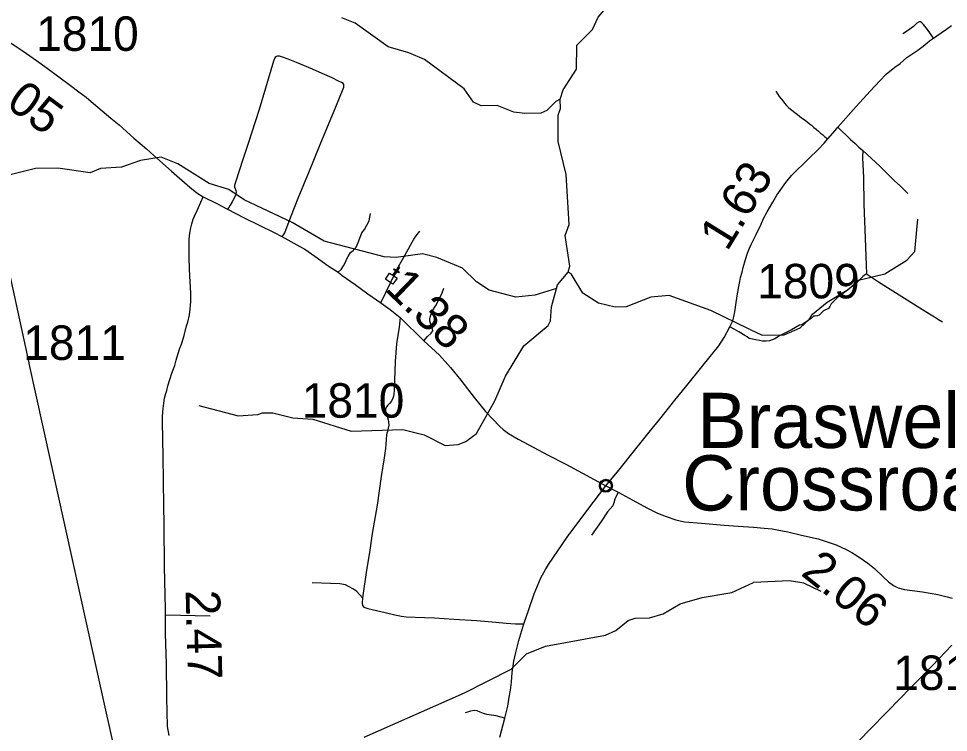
# Model space of a CAD drawing. Extents: x 2290615 to 2522933, y 819489 to 1012715.
# Drawn here: x 2469608 to 2483088, y 850139 to 860488 of the extents above; entities that cross this region are included whole.
import ezdxf

# ---------------------------------------------------------------- set-up
doc = ezdxf.new("R2010")
doc.units = 0
for name, color, linetype in [('Exist Civil Demographics Community CELL', 7, 'Continuous'), ('Exist Civil Demographics Community Label', 7, 'Continuous'), ('Exist Cultural Church CELL', 7, 'Continuous'), ('Exist Hydrographic Creek Single Shore', 7, 'Continuous'), ('Exist Hydrographic Misc Water Feature', 7, 'Continuous'), ('Exist Road Non-System Type 51', 7, 'Continuous'), ('Exist Road Secondary Mileage Hundredths English Label', 7, 'Continuous'), ('Exist Road Secondary Type 51 Attributed', 7, 'Continuous'), ('Exist Road Secondary Type 51 Number Label', 7, 'Continuous'), ('Exist Utilities Electrical Transmission Line', 7, 'Continuous')]:
    doc.layers.add(name, color=color, linetype=linetype)

msp = doc.modelspace()

# ---------------------------------------------------------------- linework, layer by layer
at = {"layer": 'Exist Civil Demographics Community CELL'}
msp.add_lwpolyline([(2478045, 853728), (2478046, 853733), (2478048, 853740), (2478051, 853747), (2478054, 853753), (2478057, 853758), (2478061, 853764), (2478065, 853768), (2478069, 853773), (2478075, 853777), (2478080, 853781), (2478085, 853784), (2478090, 853786), (2478096, 853788), (2478101, 853790), (2478106, 853791), (2478110, 853792), (2478115, 853793), (2478121, 853793), (2478125, 853793), (2478131, 853793), (2478136, 853792), (2478141, 853791), (2478146, 853790), (2478151, 853788), (2478158, 853785), (2478164, 853781), (2478169, 853778), (2478174, 853774), (2478177, 853771), (2478182, 853766), (2478185, 853761), (2478189, 853757), (2478192, 853752), (2478194, 853747), (2478196, 853742), (2478198, 853737), (2478199, 853732), (2478200, 853726), (2478201, 853721), (2478201, 853715), (2478201, 853710), (2478200, 853704), (2478199, 853698), (2478198, 853692), (2478196, 853686), (2478193, 853681), (2478190, 853675), (2478187, 853670), (2478184, 853665), (2478179, 853661), (2478174, 853656), (2478169, 853651), (2478164, 853648), (2478160, 853646), (2478153, 853642), (2478146, 853640), (2478140, 853638), (2478133, 853637), (2478129, 853636), (2478124, 853636), (2478119, 853636), (2478114, 853637), (2478109, 853637), (2478103, 853639), (2478098, 853640), (2478093, 853642), (2478088, 853644), (2478085, 853646), (2478078, 853650), (2478072, 853654), (2478067, 853659), (2478063, 853664), (2478060, 853668), (2478057, 853672), (2478053, 853679), (2478051, 853682), (2478049, 853686), (2478047, 853695), (2478045, 853702), (2478044, 853707), (2478044, 853713), (2478044, 853718), (2478044, 853724)], close=True, dxfattribs=at)
for centre, radius in [((2478123, 853715), 94.3), ((2478122, 853715), 76.7)]:
    msp.add_circle(centre, radius, dxfattribs=at)
at = {"layer": 'Exist Cultural Church CELL'}
msp.add_lwpolyline([(2474987, 856798), (2475034, 856767), (2475077, 856830), (2475050, 856848), (2475059, 856861), (2475086, 856843), (2475119, 856893), (2475132, 856884), (2475099, 856834), (2475125, 856816), (2475117, 856803), (2475090, 856821), (2475047, 856758), (2475095, 856725), (2475036, 856637), (2474927, 856710)], close=True, dxfattribs=at)
at = {"layer": 'Exist Hydrographic Creek Single Shore'}
for points in [[(2477461, 859320), (2477501, 859453), (2477696, 859757), (2477699, 860105), (2477929, 860328), (2478009, 860511), (2478246, 860790), (2478450, 861074), (2478541, 861137), (2478748, 861188), (2478996, 861353), (2479261, 861455), (2479457, 861674), (2479751, 862063), (2480007, 862185), (2480100, 862192)], [(2477576, 856814), (2477599, 856897), (2477534, 857344), (2477590, 857504), (2477545, 858227), (2477429, 858708), (2477432, 859086), (2477463, 859186), (2477461, 859320)], [(2477405, 856577), (2477090, 856478), (2476815, 856451), (2476430, 856553), (2476245, 856674), (2476042, 856872), (2475673, 857025), (2475463, 857079), (2475081, 857023), (2474906, 857036), (2474036, 857263), (2473573, 857533), (2472876, 857863), (2472657, 858011), (2472372, 858098), (2471918, 858382), (2471675, 858477), (2471376, 858432), (2471102, 858335), (2470794, 858313), (2470645, 858254), (2470177, 858320), (2469853, 858317), (2469371, 858192)], [(2472223, 854878), (2472792, 854727), (2473075, 854749), (2473142, 854774), (2473292, 854771), (2473584, 854700), (2473876, 854679), (2474429, 854505), (2475179, 854532), (2475488, 854453), (2475791, 854301), (2475982, 854312), (2476090, 854356), (2476246, 854474), (2476514, 854945), (2476666, 855306), (2476934, 855743), (2477288, 856040), (2477320, 856107), (2477334, 856308), (2477405, 856577)], [(2474616, 850068), (2476072, 850715), (2476750, 851057), (2476971, 851277), (2477245, 851390), (2478117, 851547), (2478266, 851615), (2478447, 851760), (2478546, 851794), (2478755, 851799), (2478954, 851860), (2479201, 852005), (2479517, 852093), (2479949, 852166), (2480262, 852311)]]:
    msp.add_lwpolyline(points, dxfattribs=at)
at = {"layer": 'Exist Hydrographic Misc Water Feature'}
msp.add_line((2480213, 855979), (2480201, 855985), dxfattribs=at)
for points in [[(2477461, 859320), (2477395, 859285), (2477264, 859158), (2477181, 859115), (2476948, 859112), (2476789, 859132), (2476546, 859230), (2476313, 859224), (2476204, 859276), (2476067, 859470), (2475494, 859897), (2475267, 859992), (2474966, 860079), (2474486, 860420), (2474293, 860501)], [(2480213, 855979), (2480389, 855897), (2480706, 855904), (2480938, 856005), (2481069, 856126), (2481117, 856203), (2481331, 856379), (2481636, 856559), (2481784, 856696), (2482166, 856788), (2482487, 856984), (2482602, 857111), (2482644, 857579)], [(2477405, 856577), (2477420, 856627), (2477576, 856814)], [(2480201, 855985), (2479643, 856254), (2479039, 856476), (2478773, 856449), (2478417, 856309), (2478259, 856306), (2478016, 856362), (2477789, 856507), (2477618, 856789), (2477576, 856814)], [(2481245, 852180), (2480992, 852301), (2480784, 852338), (2480262, 852311)]]:
    msp.add_lwpolyline(points, dxfattribs=at)
at = {"layer": 'Exist Road Non-System Type 51'}
msp.add_line((2471736, 851842), (2472383, 851831), dxfattribs=at)
msp.add_line((2471736, 851842), (2472383, 851831), dxfattribs=at)
for points in [[(2482872, 860205), (2482785, 860331), (2482728, 860401), (2482703, 860427), (2482683, 860439), (2482665, 860440), (2482633, 860421), (2482583, 860373), (2482496, 860309), (2482428, 860268)], [(2473425, 857327), (2473447, 857352), (2473468, 857383), (2473488, 857436), (2473565, 857640), (2473663, 857883), (2473826, 858282), (2473981, 858665), (2474205, 859210), (2474314, 859468), (2474325, 859492), (2474324, 859511), (2474322, 859535), (2474312, 859545), (2474289, 859560), (2474248, 859583), (2474152, 859628), (2474009, 859694), (2473869, 859756), (2473638, 859850), (2473514, 859900), (2473435, 859930), (2473389, 859943), (2473363, 859944), (2473343, 859939), (2473331, 859933), (2473318, 859910), (2473305, 859872), (2473186, 859481), (2473094, 859168), (2472929, 858663), (2472863, 858462), (2472751, 858119), (2472738, 858074), (2472738, 858066), (2472740, 858044), (2472751, 858010), (2472756, 857995), (2472763, 857967), (2472758, 857937), (2472731, 857883), (2472703, 857833), (2472673, 857785), (2472655, 857750), (2472637, 857726)], [(2480587, 859435), (2480635, 859359), (2480664, 859327), (2480692, 859293), (2480713, 859263), (2480738, 859233), (2480774, 859194), (2480819, 859159), (2480864, 859126), (2480903, 859097), (2480961, 859051), (2480996, 859025), (2481034, 858996), (2481075, 858964), (2481104, 858941), (2481139, 858909), (2481171, 858884), (2481206, 858854), (2481234, 858829), (2481261, 858808), (2481295, 858776), (2481340, 858745)], [(2481487, 858915), (2481667, 858736), (2481736, 858675), (2481791, 858623), (2481850, 858576)], [(2481850, 858576), (2481844, 858476), (2481856, 858180), (2481863, 857797), (2481883, 857304), (2481894, 856913), (2481900, 856788)], [(2481850, 858576), (2482092, 858348), (2482302, 858142), (2482395, 858058), (2482502, 857952)], [(2474239, 856812), (2474283, 856851), (2474319, 856906), (2474349, 856957), (2474369, 857005), (2474384, 857041), (2474422, 857095), (2474460, 857128), (2474501, 857174), (2474532, 857244), (2474585, 857383), (2474624, 857432), (2474692, 857557), (2474712, 857662)], [(2474858, 856368), (2475000, 856657), (2475117, 856892), (2475212, 857062), (2475337, 857288), (2475374, 857341), (2475425, 857406)], [(2474858, 856368), (2475000, 856657), (2475117, 856892), (2475212, 857062), (2475337, 857288), (2475374, 857341), (2475425, 857406)], [(2481900, 856788), (2481850, 856748), (2481746, 856647), (2481607, 856536), (2481480, 856446), (2481391, 856351), (2481370, 856316), (2481351, 856287), (2481280, 856249), (2481216, 856190), (2481193, 856180), (2481157, 856175), (2481132, 856174), (2481099, 856140), (2481028, 856090), (2480963, 856049), (2480932, 856044), (2480813, 855977), (2480738, 855939), (2480641, 855891), (2480571, 855844), (2480493, 855816), (2480445, 855810), (2480392, 855813), (2480351, 855821), (2480296, 855829), (2480199, 855851), (2480172, 855872), (2480136, 855896), (2480050, 855947), (2479981, 855984), (2479918, 856018)], [(2481900, 856788), (2481973, 856740), (2482076, 856672), (2482451, 856437), (2482675, 856294), (2482816, 856210), (2482886, 856165), (2482947, 856128), (2483002, 856091)], [(2475484, 855818), (2475538, 855877), (2475588, 855927), (2475599, 855943), (2475614, 855959), (2475603, 856010), (2475584, 856056), (2475571, 856102), (2475570, 856133), (2475574, 856158), (2475586, 856187), (2475609, 856249), (2475636, 856299), (2475656, 856328), (2475684, 856381), (2475720, 856452), (2475742, 856500), (2475775, 856582)], [(2475138, 856153), (2475126, 856014), (2475086, 855775), (2475069, 855519), (2475059, 855243), (2475051, 855107), (2475048, 855039), (2475045, 855013), (2475036, 854985), (2475013, 854943), (2474985, 854906), (2474963, 854882), (2474944, 854860), (2474929, 854826), (2474926, 854802), (2474932, 854774), (2474950, 854723), (2474968, 854669), (2474973, 854638), (2474974, 854594), (2474968, 854548), (2474957, 854502), (2474948, 854476), (2474944, 854454), (2474939, 854384), (2474934, 854314), (2474927, 854254), (2474907, 854121), (2474864, 853851), (2474807, 853433), (2474735, 853024), (2474697, 852749), (2474654, 852490), (2474594, 852089)], [(2478299, 853623), (2478253, 853519), (2478238, 853467), (2478223, 853424), (2478185, 853382), (2478144, 853335), (2478053, 853199), (2477915, 853000)], [(2478299, 853623), (2478253, 853519), (2478238, 853467), (2478223, 853424), (2478185, 853382), (2478144, 853335), (2478053, 853199), (2477915, 853000)], [(2474594, 852089), (2474512, 852183), (2474465, 852218), (2474391, 852257), (2474348, 852278), (2474266, 852294), (2474128, 852300), (2473866, 852306)], [(2474594, 852089), (2474512, 852183), (2474465, 852218), (2474391, 852257), (2474348, 852278), (2474266, 852294), (2474128, 852300), (2473866, 852306)], [(2474594, 852089), (2474587, 852013), (2474594, 851977), (2474615, 851955), (2474671, 851934), (2474924, 851876), (2475065, 851844), (2475159, 851827), (2475227, 851816), (2475493, 851805), (2475640, 851800), (2475916, 851782), (2476250, 851761), (2476527, 851736), (2476675, 851721), (2476811, 851714), (2476935, 851713)], [(2474594, 852089), (2474587, 852013), (2474594, 851977), (2474615, 851955), (2474671, 851934), (2474924, 851876), (2475065, 851844), (2475159, 851827), (2475227, 851816), (2475493, 851805), (2475640, 851800), (2475916, 851782), (2476250, 851761), (2476527, 851736), (2476675, 851721), (2476811, 851714), (2476935, 851713)], [(2483138, 851404), (2482953, 851211), (2482735, 850983), (2482505, 850751), (2482413, 850656), (2482174, 850407), (2481973, 850204), (2481782, 850008)], [(2476658, 850345), (2476531, 850379), (2476396, 850397), (2476348, 850413), (2476298, 850434), (2476256, 850453), (2476212, 850457), (2476162, 850448), (2476118, 850433), (2476083, 850421)]]:
    msp.add_lwpolyline(points, dxfattribs=at)
at = {"layer": 'Exist Road Secondary Type 51 Attributed'}
for points in [[(2468863, 860555), (2469048, 860433), (2469247, 860304), (2469417, 860185), (2469560, 860094), (2469674, 860015), (2469867, 859882), (2470022, 859768), (2470358, 859520), (2470480, 859425), (2470587, 859349), (2470694, 859258), (2470946, 859045), (2471065, 858946), (2471279, 858755), (2471461, 858598), (2471567, 858504), (2471827, 858277), (2472090, 858044), (2472193, 857961), (2472286, 857902)], [(2478123, 853715), (2478309, 853941), (2478535, 854225), (2478749, 854492), (2478906, 854682), (2479121, 854954), (2479276, 855147), (2479533, 855462), (2479758, 855742), (2479838, 855864), (2479918, 856018), (2479936, 856050), (2479961, 856108), (2479972, 856145), (2479991, 856236), (2480006, 856339), (2480028, 856468), (2480036, 856524), (2480049, 856604), (2480063, 856675), (2480075, 856737), (2480097, 856812), (2480111, 856881), (2480145, 856994), (2480176, 857086), (2480206, 857160), (2480231, 857213), (2480297, 857348), (2480373, 857510), (2480409, 857588), (2480461, 857687), (2480541, 857827), (2480603, 857928), (2480732, 858112), (2480814, 858211), (2481060, 858454), (2481204, 858594), (2481286, 858681), (2481340, 858745), (2481449, 858868), (2481487, 858915), (2481752, 859213), (2481953, 859434), (2482095, 859585), (2482185, 859681), (2482312, 859784), (2482387, 859839), (2482487, 859923), (2482643, 860031), (2482722, 860088), (2482779, 860136), (2482816, 860164), (2482872, 860205), (2482921, 860240), (2482984, 860281), (2483060, 860336), (2483131, 860386)], [(2471791, 850095), (2471769, 850227), (2471755, 850650), (2471750, 851137), (2471739, 851568), (2471736, 851842), (2471736, 851936), (2471733, 852118), (2471727, 852348), (2471722, 852537), (2471723, 852723), (2471720, 852954), (2471720, 853181), (2471712, 853399), (2471710, 853808), (2471705, 854124), (2471697, 854402), (2471694, 854635), (2471694, 854725), (2471704, 854837), (2471712, 854915), (2471724, 854986), (2471743, 855054), (2471755, 855098), (2471773, 855165), (2471830, 855346), (2471871, 855460), (2471891, 855536), (2471918, 855619), (2471947, 855708), (2471968, 855769), (2472008, 855894), (2472044, 856034), (2472062, 856088), (2472085, 856194), (2472096, 856275), (2472099, 856333), (2472103, 856387), (2472103, 856498), (2472101, 856599), (2472091, 856749), (2472084, 856872), (2472082, 857009), (2472082, 857187), (2472082, 857289), (2472091, 857378), (2472106, 857453), (2472120, 857515), (2472139, 857580), (2472159, 857626), (2472195, 857708), (2472249, 857827), (2472286, 857902)], [(2472286, 857902), (2472480, 857808), (2472637, 857726), (2472877, 857600), (2473313, 857387), (2473425, 857327), (2473685, 857186), (2473756, 857143), (2473901, 857046), (2474095, 856906), (2474239, 856812), (2474298, 856762), (2474486, 856633), (2474670, 856500), (2474858, 856368), (2474995, 856269), (2475138, 856153), (2475484, 855818), (2475711, 855608), (2475872, 855428), (2476020, 855248), (2476213, 854996), (2476379, 854790), (2476585, 854574), (2476634, 854530), (2476713, 854472), (2476851, 854391), (2477077, 854272), (2477275, 854165), (2477541, 854028), (2477785, 853897), (2478123, 853715)], [(2476583, 850068), (2476658, 850345), (2476699, 850522), (2476722, 850650), (2476739, 850752), (2476754, 850867), (2476763, 851007), (2476786, 851174), (2476815, 851296), (2476861, 851470), (2476935, 851713), (2477006, 851923), (2477082, 852149), (2477179, 852379), (2477245, 852500), (2477292, 852573), (2477562, 852969), (2477861, 853369), (2478123, 853715)], [(2478123, 853715), (2478299, 853623), (2478515, 853504), (2478716, 853395), (2478869, 853316), (2478995, 853270), (2479136, 853220), (2479260, 853192), (2479509, 853173), (2479835, 853145), (2480039, 853128), (2480261, 853115), (2480419, 853102), (2480531, 853090), (2480608, 853076), (2480762, 853046), (2480957, 853000), (2481200, 852946), (2481289, 852918), (2481461, 852858), (2481606, 852791), (2481688, 852748), (2481793, 852681), (2481922, 852591), (2482017, 852515), (2482142, 852393), (2482220, 852322), (2482294, 852270), (2482359, 852236), (2482452, 852213), (2482715, 852179), (2482937, 852138), (2483070, 852107), (2483144, 852087)]]:
    msp.add_lwpolyline(points, dxfattribs=at)
at = {"layer": 'Exist Utilities Electrical Transmission Line'}
msp.add_lwpolyline([(2468286, 862188), (2469155, 858260), (2469151, 858256), (2469754, 855498), (2469754, 855490), (2470800, 850765), (2471939, 845647), (2471939, 845645), (2472979, 840924), (2472973, 840920), (2473601, 838204), (2474095, 835862), (2474346, 834684), (2474406, 834419), (2474465, 834134), (2474489, 834023), (2474521, 833869), (2474553, 833758), (2474591, 833658), (2474634, 833561), (2474678, 833476)], dxfattribs=at)

# ---------------------------------------------------------------- texts
at = {"layer": 'Exist Civil Demographics Community Label'}
for s, p in [('Braswells', (2479449, 854263)), ('Crossroads', (2479228, 853357))]:
    msp.add_text(s, height=800, rotation=360, dxfattribs=at).set_placement(p)
at = {"layer": 'Exist Road Secondary Mileage Hundredths English Label'}
for s, rotation, p in [('1.05', 323.4726, (2468960, 859554)), ('1.63', 58.3407, (2479880, 857101)), ('1.38', 315.9528, (2474902, 856557)), ('2.06', 321.2653, (2480934, 852431)), ('2.47', 271.4952, (2472029, 852200))]:
    msp.add_text(s, height=500, rotation=rotation, dxfattribs=at).set_placement(p)
at = {"layer": 'Exist Road Secondary Type 51 Number Label'}
for s, p in [('1810', (2469862, 860020)), ('1809', (2480316, 856432)), ('1811', (2469675, 855540)), ('1810', (2473713, 854702)), ('1810', (2482287, 850754))]:
    msp.add_text(s, height=500, rotation=360, dxfattribs=at).set_placement(p)

doc.saveas('drawing.dxf')
